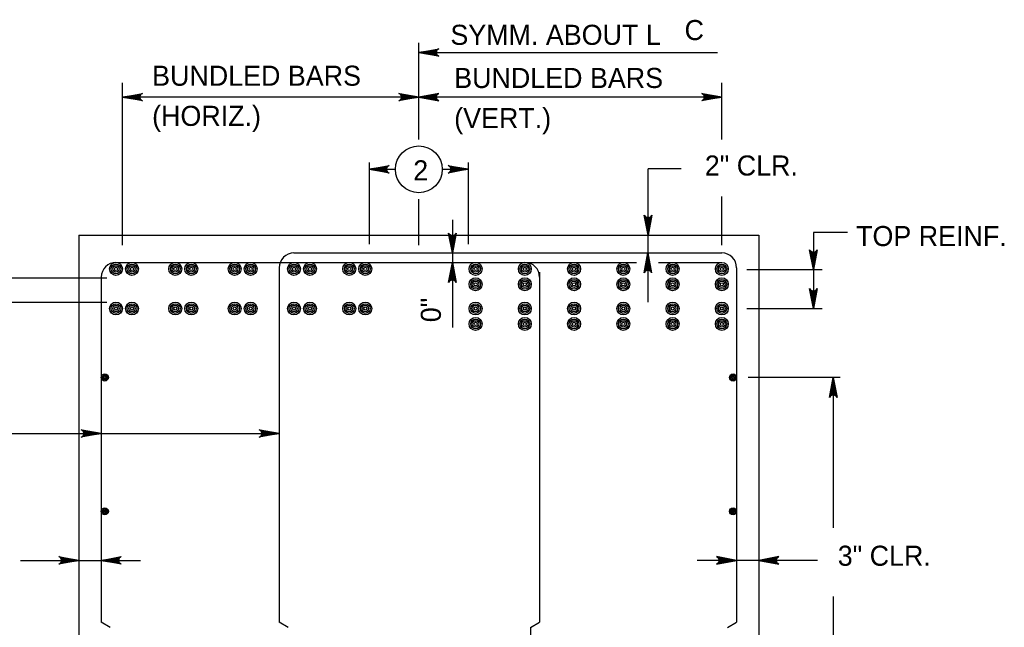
# Model space of a CAD drawing. Extents: x 646165 to 651486, y 296916 to 299292.
# Drawn here: x 650102.2 to 650249.3, y 298976.5 to 299067.3 of the extents above; entities that cross this region are included whole.
import ezdxf

# ---------------------------------------------------------------- set-up
doc = ezdxf.new("R2010")
doc.units = 0
for name, color, linetype in [('50', 7, 'Continuous'), ('51', 7, 'Continuous'), ('52', 7, 'Continuous'), ('53', 7, 'Continuous'), ('54', 7, 'Continuous')]:
    doc.layers.add(name, color=color, linetype=linetype)

msp = doc.modelspace()

# ---------------------------------------------------------------- linework, layer by layer
at = {"layer": '50'}
for p, q in [((650161.8, 299049.39), (650161.8, 299063.81)), ((650117.5, 299033.57), (650117.5, 299057.83)), ((650207.07, 299049.39), (650207.07, 299057.83)), ((650196.04, 299025.05), (650196.04, 299044.98)), ((650161.8, 299033.57), (650161.8, 299040.47)), ((650207.07, 299033.57), (650207.07, 299040.84))]:
    msp.add_line(p, q, dxfattribs=at)
at = {"layer": '51'}
for p, q in [((650111, 299035.07), (650111, 298872.54)), ((650111, 299035.07), (650212.6, 299035.07)), ((650212.6, 299035.07), (650212.6, 298872.54))]:
    msp.add_line(p, q, dxfattribs=at)
at = {"layer": '52'}
for p, q in [((650161.8, 299062.36), (650206.41, 299062.36)), ((650207.07, 299055.7), (650117.5, 299055.7)), ((650154.36, 299045.91), (650154.36, 299033.75)), ((650154.36, 299044.91), (650158.3, 299044.91)), ((650165.3, 299044.91), (650169.18, 299044.91)), ((650169.18, 299045.91), (650169.18, 299033.75)), ((650201.01, 299044.98), (650196.04, 299044.98)), ((650166.81, 299037.35), (650166.81, 299021.28)), ((650225.86, 299035.45), (650220.75, 299035.45)), ((650220.75, 299035.45), (650220.75, 299024.11)), ((650072.04, 299028.72), (650115.15, 299028.72)), ((650210.78, 299029.92), (650222.08, 299029.92)), ((650072.04, 299025.07), (650115.15, 299025.07)), ((650210.78, 299024.11), (650222.08, 299024.11)), ((650224.76, 299013.81), (650211, 299013.81)), ((650223.72, 299013.81), (650223.72, 298991.32)), ((650073.49, 299005.43), (650140.94, 299005.43)), ((650102.25, 298986.47), (650120.22, 298986.47)), ((650221.35, 298986.47), (650203.39, 298986.47)), ((650223.72, 298981.09), (650223.72, 298955.56))]:
    msp.add_line(p, q, dxfattribs=at)
for points in [[(650161.8, 299062.36), (650164.78, 299062.92), (650164.67, 299062.84), (650164.55, 299062.76), (650164.5, 299062.66), (650164.44, 299062.56), (650164.42, 299062.46), (650164.4, 299062.36), (650164.42, 299062.26), (650164.44, 299062.16), (650164.5, 299062.06), (650164.55, 299061.96), (650164.67, 299061.88), (650164.78, 299061.8), (650161.8, 299062.36), (650164.67, 299061.88), (650164.55, 299061.96), (650161.8, 299062.36), (650164.5, 299062.06), (650164.44, 299062.16), (650161.8, 299062.36), (650164.42, 299062.26), (650164.4, 299062.36), (650161.8, 299062.36), (650164.42, 299062.46), (650164.44, 299062.56), (650161.8, 299062.36), (650164.5, 299062.66), (650164.55, 299062.76), (650161.8, 299062.36), (650164.67, 299062.84)], [(650117.5, 299055.7), (650120.48, 299056.26), (650120.37, 299056.18), (650120.25, 299056.1), (650120.2, 299056), (650120.14, 299055.9), (650120.12, 299055.8), (650120.1, 299055.7), (650120.12, 299055.6), (650120.14, 299055.5), (650120.2, 299055.4), (650120.25, 299055.3), (650120.37, 299055.22), (650120.48, 299055.14), (650117.5, 299055.7), (650120.37, 299055.22), (650120.25, 299055.3), (650117.5, 299055.7), (650120.2, 299055.4), (650120.14, 299055.5), (650117.5, 299055.7), (650120.12, 299055.6), (650120.1, 299055.7), (650117.5, 299055.7), (650120.12, 299055.8), (650120.14, 299055.9), (650117.5, 299055.7), (650120.2, 299056), (650120.25, 299056.1), (650117.5, 299055.7), (650120.37, 299056.18)], [(650161.8, 299055.7), (650158.82, 299055.14), (650158.93, 299055.22), (650159.05, 299055.3), (650159.11, 299055.4), (650159.17, 299055.5), (650159.18, 299055.6), (650159.2, 299055.7), (650159.18, 299055.8), (650159.17, 299055.9), (650159.11, 299056), (650159.05, 299056.1), (650158.93, 299056.18), (650158.82, 299056.26), (650161.8, 299055.7), (650158.93, 299056.18), (650159.05, 299056.1), (650161.8, 299055.7), (650159.11, 299056), (650159.17, 299055.9), (650161.8, 299055.7), (650159.18, 299055.8), (650159.2, 299055.7), (650161.8, 299055.7), (650159.18, 299055.6), (650159.17, 299055.5), (650161.8, 299055.7), (650159.11, 299055.4), (650159.05, 299055.3), (650161.8, 299055.7), (650158.93, 299055.22)], [(650161.8, 299055.7), (650164.78, 299055.14), (650164.67, 299055.22), (650164.55, 299055.3), (650164.5, 299055.4), (650164.44, 299055.5), (650164.42, 299055.6), (650164.4, 299055.7), (650164.42, 299055.8), (650164.44, 299055.9), (650164.5, 299056), (650164.55, 299056.1), (650164.67, 299056.18), (650164.78, 299056.26), (650161.8, 299055.7), (650164.67, 299056.18), (650164.55, 299056.1), (650161.8, 299055.7), (650164.5, 299056), (650164.44, 299055.9), (650161.8, 299055.7), (650164.42, 299055.8), (650164.4, 299055.7), (650161.8, 299055.7), (650164.42, 299055.6), (650164.44, 299055.5), (650161.8, 299055.7), (650164.5, 299055.4), (650164.55, 299055.3), (650161.8, 299055.7), (650164.67, 299055.22)], [(650207.07, 299055.7), (650204.09, 299055.14), (650204.2, 299055.22), (650204.32, 299055.3), (650204.38, 299055.4), (650204.43, 299055.5), (650204.45, 299055.6), (650204.47, 299055.7), (650204.45, 299055.8), (650204.43, 299055.9), (650204.38, 299056), (650204.32, 299056.1), (650204.2, 299056.18), (650204.09, 299056.26), (650207.07, 299055.7), (650204.2, 299056.18), (650204.32, 299056.1), (650207.07, 299055.7), (650204.38, 299056), (650204.43, 299055.9), (650207.07, 299055.7), (650204.45, 299055.8), (650204.47, 299055.7), (650207.07, 299055.7), (650204.45, 299055.6), (650204.43, 299055.5), (650207.07, 299055.7), (650204.38, 299055.4), (650204.32, 299055.3), (650207.07, 299055.7), (650204.2, 299055.22)], [(650154.36, 299044.91), (650157.34, 299045.47), (650157.23, 299045.39), (650157.11, 299045.31), (650157.05, 299045.21), (650156.99, 299045.11), (650156.98, 299045.01), (650156.96, 299044.91), (650156.98, 299044.81), (650156.99, 299044.71), (650157.05, 299044.61), (650157.11, 299044.51), (650157.23, 299044.43), (650157.34, 299044.35), (650154.36, 299044.91), (650157.23, 299044.43), (650157.11, 299044.51), (650154.36, 299044.91), (650157.05, 299044.61), (650156.99, 299044.71), (650154.36, 299044.91), (650156.98, 299044.81), (650156.96, 299044.91), (650154.36, 299044.91), (650156.98, 299045.01), (650156.99, 299045.11), (650154.36, 299044.91), (650157.05, 299045.21), (650157.11, 299045.31), (650154.36, 299044.91), (650157.23, 299045.39)], [(650169.18, 299044.91), (650166.2, 299044.35), (650166.31, 299044.43), (650166.43, 299044.51), (650166.49, 299044.61), (650166.55, 299044.71), (650166.56, 299044.81), (650166.58, 299044.91), (650166.56, 299045.01), (650166.55, 299045.11), (650166.49, 299045.21), (650166.43, 299045.31), (650166.31, 299045.39), (650166.2, 299045.47), (650169.18, 299044.91), (650166.31, 299045.39), (650166.43, 299045.31), (650169.18, 299044.91), (650166.49, 299045.21), (650166.55, 299045.11), (650169.18, 299044.91), (650166.56, 299045.01), (650166.58, 299044.91), (650169.18, 299044.91), (650166.56, 299044.81), (650166.55, 299044.71), (650169.18, 299044.91), (650166.49, 299044.61), (650166.43, 299044.51), (650169.18, 299044.91), (650166.31, 299044.43)], [(650196.04, 299035.08), (650195.48, 299038.06), (650195.56, 299037.95), (650195.64, 299037.83), (650195.74, 299037.78), (650195.84, 299037.72), (650195.94, 299037.7), (650196.04, 299037.68), (650196.14, 299037.7), (650196.24, 299037.72), (650196.34, 299037.78), (650196.44, 299037.83), (650196.52, 299037.95), (650196.6, 299038.06), (650196.04, 299035.08), (650196.52, 299037.95), (650196.44, 299037.83), (650196.04, 299035.08), (650196.34, 299037.78), (650196.24, 299037.72), (650196.04, 299035.08), (650196.14, 299037.7), (650196.04, 299037.68), (650196.04, 299035.08), (650195.94, 299037.7), (650195.84, 299037.72), (650196.04, 299035.08), (650195.74, 299037.78), (650195.64, 299037.83), (650196.04, 299035.08), (650195.56, 299037.95)], [(650166.81, 299032.41), (650166.25, 299035.39), (650166.33, 299035.27), (650166.41, 299035.16), (650166.51, 299035.1), (650166.61, 299035.04), (650166.71, 299035.02), (650166.81, 299035.01), (650166.91, 299035.02), (650167.01, 299035.04), (650167.11, 299035.1), (650167.21, 299035.16), (650167.29, 299035.27), (650167.37, 299035.39), (650166.81, 299032.41), (650167.29, 299035.27), (650167.21, 299035.16), (650166.81, 299032.41), (650167.11, 299035.1), (650167.01, 299035.04), (650166.81, 299032.41), (650166.91, 299035.02), (650166.81, 299035.01), (650166.81, 299032.41), (650166.71, 299035.02), (650166.61, 299035.04), (650166.81, 299032.41), (650166.51, 299035.1), (650166.41, 299035.16), (650166.81, 299032.41), (650166.33, 299035.27)], [(650220.75, 299029.92), (650220.19, 299032.9), (650220.27, 299032.79), (650220.35, 299032.67), (650220.45, 299032.61), (650220.55, 299032.55), (650220.65, 299032.54), (650220.75, 299032.52), (650220.85, 299032.54), (650220.95, 299032.55), (650221.05, 299032.61), (650221.15, 299032.67), (650221.23, 299032.79), (650221.31, 299032.9), (650220.75, 299029.92), (650221.23, 299032.79), (650221.15, 299032.67), (650220.75, 299029.92), (650221.05, 299032.61), (650220.95, 299032.55), (650220.75, 299029.92), (650220.85, 299032.54), (650220.75, 299032.52), (650220.75, 299029.92), (650220.65, 299032.54), (650220.55, 299032.55), (650220.75, 299029.92), (650220.45, 299032.61), (650220.35, 299032.67), (650220.75, 299029.92), (650220.27, 299032.79)], [(650196.02, 299032.45), (650196.58, 299029.46), (650196.5, 299029.58), (650196.42, 299029.69), (650196.32, 299029.75), (650196.22, 299029.81), (650196.12, 299029.83), (650196.02, 299029.85), (650195.92, 299029.83), (650195.82, 299029.81), (650195.72, 299029.75), (650195.62, 299029.69), (650195.54, 299029.58), (650195.46, 299029.46), (650196.02, 299032.45), (650195.54, 299029.58), (650195.62, 299029.69), (650196.02, 299032.45), (650195.72, 299029.75), (650195.82, 299029.81), (650196.02, 299032.45), (650195.92, 299029.83), (650196.02, 299029.85), (650196.02, 299032.45), (650196.12, 299029.83), (650196.22, 299029.81), (650196.02, 299032.45), (650196.32, 299029.75), (650196.42, 299029.69), (650196.02, 299032.45), (650196.5, 299029.58)], [(650166.81, 299030.99), (650167.37, 299028.01), (650167.29, 299028.13), (650167.21, 299028.24), (650167.11, 299028.3), (650167.01, 299028.36), (650166.91, 299028.38), (650166.81, 299028.39), (650166.71, 299028.38), (650166.61, 299028.36), (650166.51, 299028.3), (650166.41, 299028.24), (650166.33, 299028.13), (650166.25, 299028.01), (650166.81, 299030.99), (650166.33, 299028.13), (650166.41, 299028.24), (650166.81, 299030.99), (650166.51, 299028.3), (650166.61, 299028.36), (650166.81, 299030.99), (650166.71, 299028.38), (650166.81, 299028.39), (650166.81, 299030.99), (650166.91, 299028.38), (650167.01, 299028.36), (650166.81, 299030.99), (650167.11, 299028.3), (650167.21, 299028.24), (650166.81, 299030.99), (650167.29, 299028.13)], [(650220.75, 299024.11), (650220.19, 299027.09), (650220.27, 299026.97), (650220.35, 299026.86), (650220.45, 299026.8), (650220.55, 299026.74), (650220.65, 299026.72), (650220.75, 299026.71), (650220.85, 299026.72), (650220.95, 299026.74), (650221.05, 299026.8), (650221.15, 299026.86), (650221.23, 299026.97), (650221.31, 299027.09), (650220.75, 299024.11), (650221.23, 299026.97), (650221.15, 299026.86), (650220.75, 299024.11), (650221.05, 299026.8), (650220.95, 299026.74), (650220.75, 299024.11), (650220.85, 299026.72), (650220.75, 299026.71), (650220.75, 299024.11), (650220.65, 299026.72), (650220.55, 299026.74), (650220.75, 299024.11), (650220.45, 299026.8), (650220.35, 299026.86), (650220.75, 299024.11), (650220.27, 299026.97)], [(650223.72, 299013.81), (650224.28, 299010.82), (650224.2, 299010.94), (650224.12, 299011.05), (650224.02, 299011.11), (650223.92, 299011.17), (650223.82, 299011.19), (650223.72, 299011.21), (650223.62, 299011.19), (650223.52, 299011.17), (650223.42, 299011.11), (650223.32, 299011.05), (650223.24, 299010.94), (650223.16, 299010.82), (650223.72, 299013.81), (650223.24, 299010.94), (650223.32, 299011.05), (650223.72, 299013.81), (650223.42, 299011.11), (650223.52, 299011.17), (650223.72, 299013.81), (650223.62, 299011.19), (650223.72, 299011.21), (650223.72, 299013.81), (650223.82, 299011.19), (650223.92, 299011.17), (650223.72, 299013.81), (650224.02, 299011.11), (650224.12, 299011.05), (650223.72, 299013.81), (650224.2, 299010.94)], [(650114.34, 299005.43), (650111.35, 299004.87), (650111.47, 299004.95), (650111.58, 299005.03), (650111.64, 299005.13), (650111.7, 299005.23), (650111.72, 299005.33), (650111.74, 299005.43), (650111.72, 299005.53), (650111.7, 299005.63), (650111.64, 299005.73), (650111.58, 299005.83), (650111.47, 299005.91), (650111.35, 299005.98), (650114.34, 299005.43), (650111.47, 299005.91), (650111.58, 299005.83), (650114.34, 299005.43), (650111.64, 299005.73), (650111.7, 299005.63), (650114.34, 299005.43), (650111.72, 299005.53), (650111.74, 299005.43), (650114.34, 299005.43), (650111.72, 299005.33), (650111.7, 299005.23), (650114.34, 299005.43), (650111.64, 299005.13), (650111.58, 299005.03), (650114.34, 299005.43), (650111.47, 299004.95)], [(650140.94, 299005.43), (650137.95, 299004.87), (650138.07, 299004.95), (650138.18, 299005.03), (650138.24, 299005.13), (650138.3, 299005.23), (650138.32, 299005.33), (650138.34, 299005.43), (650138.32, 299005.53), (650138.3, 299005.63), (650138.24, 299005.73), (650138.18, 299005.83), (650138.07, 299005.91), (650137.95, 299005.98), (650140.94, 299005.43), (650138.07, 299005.91), (650138.18, 299005.83), (650140.94, 299005.43), (650138.24, 299005.73), (650138.3, 299005.63), (650140.94, 299005.43), (650138.32, 299005.53), (650138.34, 299005.43), (650140.94, 299005.43), (650138.32, 299005.33), (650138.3, 299005.23), (650140.94, 299005.43), (650138.24, 299005.13), (650138.18, 299005.03), (650140.94, 299005.43), (650138.07, 299004.95)], [(650111, 298986.47), (650108.02, 298985.91), (650108.13, 298985.99), (650108.25, 298986.07), (650108.31, 298986.17), (650108.37, 298986.27), (650108.38, 298986.37), (650108.4, 298986.47), (650108.38, 298986.57), (650108.37, 298986.67), (650108.31, 298986.77), (650108.25, 298986.87), (650108.13, 298986.95), (650108.02, 298987.03), (650111, 298986.47), (650108.13, 298986.95), (650108.25, 298986.87), (650111, 298986.47), (650108.31, 298986.77), (650108.37, 298986.67), (650111, 298986.47), (650108.38, 298986.57), (650108.4, 298986.47), (650111, 298986.47), (650108.38, 298986.37), (650108.37, 298986.27), (650111, 298986.47), (650108.31, 298986.17), (650108.25, 298986.07), (650111, 298986.47), (650108.13, 298985.99)], [(650114.34, 298986.47), (650117.32, 298987.03), (650117.2, 298986.95), (650117.09, 298986.87), (650117.03, 298986.77), (650116.97, 298986.67), (650116.95, 298986.57), (650116.94, 298986.47), (650116.95, 298986.37), (650116.97, 298986.27), (650117.03, 298986.17), (650117.09, 298986.07), (650117.2, 298985.99), (650117.32, 298985.91), (650114.34, 298986.47), (650117.2, 298985.99), (650117.09, 298986.07), (650114.34, 298986.47), (650117.03, 298986.17), (650116.97, 298986.27), (650114.34, 298986.47), (650116.95, 298986.37), (650116.94, 298986.47), (650114.34, 298986.47), (650116.95, 298986.57), (650116.97, 298986.67), (650114.34, 298986.47), (650117.03, 298986.77), (650117.09, 298986.87), (650114.34, 298986.47), (650117.2, 298986.95)], [(650209.27, 298986.47), (650206.29, 298987.03), (650206.4, 298986.95), (650206.52, 298986.87), (650206.58, 298986.77), (650206.63, 298986.67), (650206.65, 298986.57), (650206.67, 298986.47), (650206.65, 298986.37), (650206.63, 298986.27), (650206.58, 298986.17), (650206.52, 298986.07), (650206.4, 298985.99), (650206.29, 298985.91), (650209.27, 298986.47), (650206.4, 298985.99), (650206.52, 298986.07), (650209.27, 298986.47), (650206.58, 298986.17), (650206.63, 298986.27), (650209.27, 298986.47), (650206.65, 298986.37), (650206.67, 298986.47), (650209.27, 298986.47), (650206.65, 298986.57), (650206.63, 298986.67), (650209.27, 298986.47), (650206.58, 298986.77), (650206.52, 298986.87), (650209.27, 298986.47), (650206.4, 298986.95)], [(650212.6, 298986.47), (650215.58, 298985.91), (650215.47, 298985.99), (650215.35, 298986.07), (650215.3, 298986.17), (650215.24, 298986.27), (650215.22, 298986.37), (650215.2, 298986.47), (650215.22, 298986.57), (650215.24, 298986.67), (650215.3, 298986.77), (650215.35, 298986.87), (650215.47, 298986.95), (650215.58, 298987.03), (650212.6, 298986.47), (650215.47, 298986.95), (650215.35, 298986.87), (650212.6, 298986.47), (650215.3, 298986.77), (650215.24, 298986.67), (650212.6, 298986.47), (650215.22, 298986.57), (650215.2, 298986.47), (650212.6, 298986.47), (650215.22, 298986.37), (650215.24, 298986.27), (650212.6, 298986.47), (650215.3, 298986.17), (650215.35, 298986.07), (650212.6, 298986.47), (650215.47, 298985.99)]]:
    msp.add_lwpolyline(points, dxfattribs=at)
msp.add_circle((650161.8, 299044.91), 3.5, dxfattribs=at)
at = {"layer": '54'}
for p, q in [((650143.14, 299032.41), (650207.07, 299032.41)), ((650116.54, 299030.99), (650194.32, 299030.99)), ((650140.94, 299030.21), (650140.94, 298977.24)), ((650197.63, 299030.99), (650207.07, 299030.99)), ((650209.27, 299030.21), (650209.27, 298977.24)), ((650114.34, 299028.97), (650114.34, 298977.24)), ((650179.83, 299029.54), (650179.83, 298977.24)), ((650115.67, 298976.47), (650114.34, 298977.24)), ((650142.27, 298976.47), (650140.94, 298977.24)), ((650178.5, 298976.47), (650179.83, 298977.24)), ((650207.94, 298976.47), (650209.27, 298977.24)), ((650178.5, 298976.47), (650178.5, 298931.81))]:
    msp.add_line(p, q, dxfattribs=at)
for centre, radius in [((650116.54, 299030.03), 0.967), ((650116.54, 299030.03), 0.725), ((650116.54, 299030.03), 0.483), ((650116.54, 299030.03), 0.242), ((650118.93, 299030.03), 0.967), ((650118.93, 299030.03), 0.725), ((650118.93, 299030.03), 0.483), ((650118.93, 299030.03), 0.242), ((650125.4, 299030.03), 0.967), ((650125.4, 299030.03), 0.725), ((650125.4, 299030.03), 0.483), ((650125.4, 299030.03), 0.242), ((650127.79, 299030.03), 0.967), ((650127.79, 299030.03), 0.725), ((650127.79, 299030.03), 0.483), ((650127.79, 299030.03), 0.242), ((650134.27, 299030.03), 0.967), ((650134.27, 299030.03), 0.725), ((650134.27, 299030.03), 0.483), ((650134.27, 299030.03), 0.242), ((650136.66, 299030.03), 0.967), ((650136.66, 299030.03), 0.725), ((650136.66, 299030.03), 0.483), ((650136.66, 299030.03), 0.242), ((650143.14, 299030.03), 0.967), ((650143.14, 299030.03), 0.725), ((650143.14, 299030.03), 0.483), ((650143.14, 299030.03), 0.242), ((650145.53, 299030.03), 0.967), ((650145.53, 299030.03), 0.725), ((650145.53, 299030.03), 0.483), ((650145.53, 299030.03), 0.242), ((650151.4, 299030.03), 0.967), ((650151.4, 299030.03), 0.725), ((650151.4, 299030.03), 0.483), ((650151.4, 299030.03), 0.242), ((650153.79, 299030.03), 0.967), ((650153.79, 299030.03), 0.725), ((650153.79, 299030.03), 0.483), ((650153.79, 299030.03), 0.242), ((650170.27, 299030.03), 0.967), ((650170.27, 299030.03), 0.725), ((650170.27, 299030.03), 0.483), ((650170.27, 299030.03), 0.242), ((650177.63, 299030.03), 0.967), ((650177.63, 299030.03), 0.725), ((650177.63, 299030.03), 0.483), ((650177.63, 299030.03), 0.242), ((650184.99, 299030.03), 0.967), ((650184.99, 299030.03), 0.725), ((650184.99, 299030.03), 0.483), ((650184.99, 299030.03), 0.242), ((650192.35, 299030.03), 0.967), ((650192.35, 299030.03), 0.725), ((650192.35, 299030.03), 0.483), ((650192.35, 299030.03), 0.242), ((650199.71, 299030.03), 0.967), ((650199.71, 299030.03), 0.725), ((650199.71, 299030.03), 0.483), ((650199.71, 299030.03), 0.242), ((650207.07, 299030.03), 0.967), ((650207.07, 299030.03), 0.725), ((650207.07, 299030.03), 0.483), ((650207.07, 299030.03), 0.242), ((650170.27, 299027.73), 0.967), ((650177.63, 299027.73), 0.967), ((650184.99, 299027.73), 0.967), ((650192.35, 299027.73), 0.967), ((650199.71, 299027.73), 0.967), ((650207.07, 299027.73), 0.967), ((650170.27, 299027.73), 0.725), ((650170.27, 299027.73), 0.483), ((650170.27, 299027.73), 0.242), ((650177.63, 299027.73), 0.725), ((650177.63, 299027.73), 0.483), ((650177.63, 299027.73), 0.242), ((650184.99, 299027.73), 0.725), ((650184.99, 299027.73), 0.483), ((650184.99, 299027.73), 0.242), ((650192.35, 299027.73), 0.725), ((650192.35, 299027.73), 0.483), ((650192.35, 299027.73), 0.242), ((650199.71, 299027.73), 0.725), ((650199.71, 299027.73), 0.483), ((650199.71, 299027.73), 0.242), ((650207.07, 299027.73), 0.725), ((650207.07, 299027.73), 0.483), ((650207.07, 299027.73), 0.242), ((650116.54, 299024.11), 0.967), ((650116.54, 299024.11), 0.725), ((650116.54, 299024.11), 0.483), ((650116.54, 299024.11), 0.242), ((650118.93, 299024.11), 0.967), ((650118.93, 299024.11), 0.725), ((650118.93, 299024.11), 0.483), ((650118.93, 299024.11), 0.242), ((650125.4, 299024.11), 0.967), ((650125.4, 299024.11), 0.725), ((650125.4, 299024.11), 0.483), ((650125.4, 299024.11), 0.242), ((650127.79, 299024.11), 0.967), ((650127.79, 299024.11), 0.725), ((650127.79, 299024.11), 0.483), ((650127.79, 299024.11), 0.242), ((650134.27, 299024.11), 0.967), ((650134.27, 299024.11), 0.725), ((650134.27, 299024.11), 0.483), ((650134.27, 299024.11), 0.242), ((650136.66, 299024.11), 0.967), ((650136.66, 299024.11), 0.725), ((650136.66, 299024.11), 0.483), ((650136.66, 299024.11), 0.242), ((650143.14, 299024.11), 0.967), ((650143.14, 299024.11), 0.725), ((650143.14, 299024.11), 0.483), ((650143.14, 299024.11), 0.242), ((650145.53, 299024.11), 0.967), ((650145.53, 299024.11), 0.725), ((650145.53, 299024.11), 0.483), ((650145.53, 299024.11), 0.242), ((650151.4, 299024.11), 0.967), ((650151.4, 299024.11), 0.725), ((650151.4, 299024.11), 0.483), ((650151.4, 299024.11), 0.242), ((650153.79, 299024.11), 0.967), ((650153.79, 299024.11), 0.725), ((650153.79, 299024.11), 0.483), ((650153.79, 299024.11), 0.242), ((650170.27, 299024.11), 0.967), ((650170.27, 299024.11), 0.725), ((650170.27, 299024.11), 0.483), ((650170.27, 299024.11), 0.242), ((650177.63, 299024.11), 0.967), ((650177.63, 299024.11), 0.725), ((650177.63, 299024.11), 0.483), ((650177.63, 299024.11), 0.242), ((650184.99, 299024.11), 0.967), ((650184.99, 299024.11), 0.725), ((650184.99, 299024.11), 0.483), ((650184.99, 299024.11), 0.242), ((650192.35, 299024.11), 0.967), ((650192.35, 299024.11), 0.725), ((650192.35, 299024.11), 0.483), ((650192.35, 299024.11), 0.242), ((650199.71, 299024.11), 0.967), ((650199.71, 299024.11), 0.725), ((650199.71, 299024.11), 0.483), ((650199.71, 299024.11), 0.242), ((650207.07, 299024.11), 0.967), ((650207.07, 299024.11), 0.725), ((650207.07, 299024.11), 0.483), ((650207.07, 299024.11), 0.242), ((650170.27, 299021.81), 0.967), ((650177.63, 299021.81), 0.967), ((650184.99, 299021.81), 0.967), ((650192.35, 299021.81), 0.967), ((650199.71, 299021.81), 0.967), ((650207.07, 299021.81), 0.967), ((650170.27, 299021.81), 0.725), ((650170.27, 299021.81), 0.483), ((650170.27, 299021.81), 0.242), ((650177.63, 299021.81), 0.725), ((650177.63, 299021.81), 0.483), ((650177.63, 299021.81), 0.242), ((650184.99, 299021.81), 0.725), ((650184.99, 299021.81), 0.483), ((650184.99, 299021.81), 0.242), ((650192.35, 299021.81), 0.725), ((650192.35, 299021.81), 0.483), ((650192.35, 299021.81), 0.242), ((650199.71, 299021.81), 0.725), ((650199.71, 299021.81), 0.483), ((650199.71, 299021.81), 0.242), ((650207.07, 299021.81), 0.725), ((650207.07, 299021.81), 0.483), ((650207.07, 299021.81), 0.242), ((650114.87, 299013.81), 0.533), ((650114.87, 299013.81), 0.4), ((650114.87, 299013.81), 0.267), ((650114.87, 299013.81), 0.133), ((650208.74, 299013.81), 0.533), ((650208.74, 299013.81), 0.4), ((650208.74, 299013.81), 0.267), ((650208.74, 299013.81), 0.133), ((650114.87, 298993.81), 0.533), ((650114.87, 298993.81), 0.4), ((650114.87, 298993.81), 0.267), ((650114.87, 298993.81), 0.133), ((650208.74, 298993.81), 0.533), ((650208.74, 298993.81), 0.4), ((650208.74, 298993.81), 0.267), ((650208.74, 298993.81), 0.133)]:
    msp.add_circle(centre, radius, dxfattribs=at)
for centre, start, end in [((650143.14, 299030.21), 90, 180), ((650207.07, 299030.21), 0, 90), ((650116.54, 299028.79), 90, 180), ((650177.63, 299028.79), 0, 90)]:
    msp.add_arc(centre, 2.2, start, end, dxfattribs=at)

# ---------------------------------------------------------------- texts
at = {"layer": '53'}
for s, p in [('C', (650201.5, 299064.22)), ('SYMM. ABOUT L', (650166.51, 299063.51)), ('BUNDLED BARS', (650121.94, 299057.4)), ('BUNDLED BARS', (650167.08, 299057.06)), ('(HORIZ.)', (650121.94, 299051.4)), ('(VERT.)', (650167.08, 299051.06)), ('2', (650160.96, 299043.26)), ('TOP REINF.', (650227.13, 299033.44)), ('3" CLR.', (650224.39, 298985.67))]:
    msp.add_text(s, height=3, dxfattribs=at).set_placement(p)
for s, rotation, p in [('2" CLR.', 360, (650204.53, 299043.98)), ('0"', 90, (650165.09, 299022.06))]:
    msp.add_text(s, height=3, rotation=rotation, dxfattribs=at).set_placement(p)

doc.saveas('drawing.dxf')
